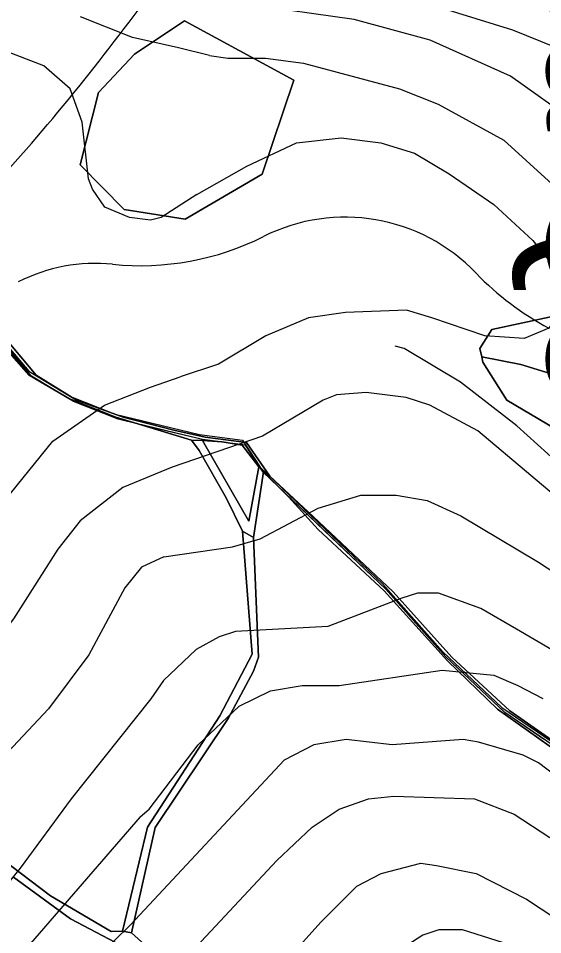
# Model space of a CAD drawing. Extents: x -510989 to -501240, y -1184665 to -1176098.
# Drawn here: x -503361.9 to -503157.8, y -1183685.8 to -1183329.6 of the extents above; entities that cross this region are included whole.
import ezdxf

# ---------------------------------------------------------------- set-up
doc = ezdxf.new("R2010")
doc.units = 0
for name, color, linetype in [('lesni_pozemek', 7, 'Continuous'), ('NAVRH_rozvodnice', 7, 'Continuous'), ('ostatni_plocha_x_ostatni_komunikace', 7, 'Continuous'), ('popis', 7, 'Continuous'), ('STAV_povodi', 7, 'Continuous'), ('STAV_zaplavove_uzemi', 7, 'Continuous'), ('vrstevnice_01', 7, 'Continuous'), ('vrstevnice_02', 7, 'Continuous'), ('vrstevnice_03', 7, 'Continuous')]:
    doc.layers.add(name, color=color, linetype=linetype)

msp = doc.modelspace()

# ---------------------------------------------------------------- linework, layer by layer
at = {"layer": 'lesni_pozemek'}
for points in [[(-503140.53, -1183619.82), (-503170.57, -1183598.81), (-503193.18, -1183577.99), (-503216.06, -1183552.56), (-503247.13, -1183523.2), (-503264.07, -1183507.51), (-503273.04, -1183494.48), (-503289.24, -1183492.42), (-503301.32, -1183489.74), (-503321.13, -1183484.66), (-503339.28, -1183477.98), (-503354.91, -1183468.32), (-503378.34, -1183440.59), (-503397.85, -1183427.61), (-503412.8, -1183425.95), (-503437.72, -1183426.32), (-503465.99, -1183430.53), (-503471.9, -1183425.67), (-503477.27, -1183421.57), (-503487.5, -1183414.74), (-503452.55, -1183379.89), (-503425.94, -1183347.76), (-503400.36, -1183334.83), (-503380.54, -1183322.22)], [(-503381.89, -1183440.99), (-503357.64, -1183468.27), (-503341.94, -1183477.53), (-503323.9, -1183484.61), (-503294.46, -1183493.63), (-503291.55, -1183497.54), (-503280.99, -1183516.06), (-503274.62, -1183528.94), (-503270.9, -1183576.74), (-503283.51, -1183600.69), (-503311.68, -1183644.07), (-503321.34, -1183684.49), (-503325.8, -1183684.57), (-503349.37, -1183670.74), (-503364.93, -1183658.96)], [(-503309.88, -1183692.22), (-503317.81, -1183685.15), (-503308.6, -1183644.13), (-503280.2, -1183601.83), (-503270.33, -1183583.43), (-503268.39, -1183577.88), (-503270.32, -1183531.44), (-503266.48, -1183505.85), (-503256.77, -1183515.67), (-503245.18, -1183528.25), (-503219.52, -1183552.2), (-503194.85, -1183579.31), (-503175.46, -1183598.15), (-503151.32, -1183615.21)], [(-503363.8, -1183663.51), (-503341.55, -1183679.66), (-503321.59, -1183690.13)]]:
    msp.add_lwpolyline(points, dxfattribs=at)
for points in [[(-503316.71, -1183343.5), (-503330.72, -1183358.38), (-503337.8, -1183386.47), (-503320.75, -1183403.86), (-503296.93, -1183407.71), (-503266.95, -1183390.12), (-503254.66, -1183353.63), (-503297.28, -1183330.58)], [(-503316.71, -1183343.5), (-503297.28, -1183330.58), (-503254.66, -1183353.63), (-503266.95, -1183390.12), (-503296.93, -1183407.71), (-503320.75, -1183403.86), (-503337.8, -1183386.47), (-503330.72, -1183358.38)], [(-503177.61, -1183450.53), (-503182.26, -1183457.92), (-503181.48, -1183461.17), (-503181.11, -1183463.3), (-503171.77, -1183478.02), (-503128.52, -1183503.62), (-503105.99, -1183506.54), (-503086.18, -1183502.49), (-503076.73, -1183498.05), (-503078.62, -1183486.18), (-503099.38, -1183462.95), (-503153.47, -1183445.31)], [(-503177.61, -1183450.53), (-503153.47, -1183445.31), (-503099.38, -1183462.95), (-503078.62, -1183486.18), (-503076.73, -1183498.05), (-503128.34, -1183475.81), (-503166.3, -1183464.13), (-503181.48, -1183461.17), (-503182.26, -1183457.92)], [(-503181.48, -1183461.17), (-503166.3, -1183464.13), (-503128.34, -1183475.81), (-503076.73, -1183498.05), (-503086.18, -1183502.49), (-503105.99, -1183506.54), (-503128.52, -1183503.62), (-503171.77, -1183478.02), (-503181.11, -1183463.3)], [(-503290.24, -1183493.76), (-503282.57, -1183494.17), (-503274.76, -1183495.58), (-503268.29, -1183503.95), (-503272.21, -1183525.04)]]:
    msp.add_lwpolyline(points, close=True, dxfattribs=at)
at = {"layer": 'NAVRH_rozvodnice'}
for centre, radius, start, end in [((-504021.99, -1182802.14), 879.93, 317.86148, 324.50888), ((-503234.76, -1183477.57), 70.69, 43.7526, 116.6207), ((-503314.48, -1183318.51), 107.23, 264.2628, 296.6207), ((-503331.88, -1183491.63), 66.76, 84.2628, 116.7304), ((-503104.07, -1183352.45), 110.23, 223.7526, 242.2457)]:
    msp.add_arc(centre, radius, start, end, dxfattribs=at)
at = {"layer": 'ostatni_plocha_x_ostatni_komunikace'}
for points in [[(-503151.32, -1183615.21), (-503175.46, -1183598.15), (-503194.85, -1183579.31), (-503219.52, -1183552.2), (-503245.18, -1183528.25), (-503256.77, -1183515.67), (-503266.48, -1183505.85), (-503268.29, -1183503.95), (-503274.76, -1183495.58), (-503282.57, -1183494.17), (-503290.24, -1183493.76), (-503294.46, -1183493.63), (-503323.9, -1183484.61), (-503341.94, -1183477.53), (-503357.64, -1183468.27), (-503381.89, -1183440.99)], [(-503380.79, -1183439.79), (-503357.86, -1183466.77), (-503341.59, -1183476.6), (-503324.23, -1183483.52), (-503291.34, -1183491.43), (-503274.63, -1183493.6), (-503267.75, -1183504.11), (-503220.05, -1183549.53), (-503196.67, -1183575.9), (-503173.68, -1183597.52), (-503143.52, -1183618.11)], [(-503378.34, -1183440.59), (-503354.91, -1183468.32), (-503339.28, -1183477.98), (-503321.13, -1183484.66), (-503301.32, -1183489.74), (-503289.24, -1183492.42), (-503273.04, -1183494.48), (-503264.07, -1183507.51), (-503247.13, -1183523.2), (-503216.06, -1183552.56), (-503193.18, -1183577.99), (-503170.57, -1183598.81), (-503140.53, -1183619.82)], [(-503142.37, -1183620.05), (-503172.53, -1183599.47), (-503195.52, -1183577.85), (-503218.9, -1183551.48), (-503266.61, -1183506.06), (-503273.49, -1183495.55), (-503290.2, -1183493.38), (-503323.09, -1183485.47), (-503340.45, -1183478.55), (-503356.72, -1183468.72), (-503379.66, -1183441.75)], [(-503364.93, -1183658.96), (-503349.37, -1183670.74), (-503325.8, -1183684.57), (-503321.34, -1183684.49), (-503317.81, -1183685.15), (-503309.88, -1183692.22)], [(-503321.59, -1183690.13), (-503341.55, -1183679.66), (-503363.8, -1183663.51)]]:
    msp.add_lwpolyline(points, dxfattribs=at)
for points in [[(-503290.24, -1183493.76), (-503272.21, -1183525.04), (-503268.29, -1183503.95), (-503266.48, -1183505.85), (-503270.32, -1183531.44), (-503274.62, -1183528.94), (-503280.99, -1183516.06), (-503291.55, -1183497.54), (-503294.46, -1183493.63)], [(-503274.62, -1183528.94), (-503270.32, -1183531.44), (-503268.39, -1183577.88), (-503270.33, -1183583.43), (-503280.2, -1183601.83), (-503308.6, -1183644.13), (-503317.81, -1183685.15), (-503321.34, -1183684.49), (-503311.68, -1183644.07), (-503283.51, -1183600.69), (-503270.9, -1183576.74)]]:
    msp.add_lwpolyline(points, close=True, dxfattribs=at)
at = {"layer": 'popis'}
msp.add_lwpolyline([(-503157.45, -1183609.76), (-503172.53, -1183599.47), (-503184.03, -1183588.66), (-503195.52, -1183577.85), (-503207.21, -1183564.67), (-503218.9, -1183551.48), (-503242.76, -1183528.77), (-503266.61, -1183506.06), (-503273.49, -1183495.55), (-503281.85, -1183494.47), (-503290.2, -1183493.38), (-503306.65, -1183489.43), (-503323.09, -1183485.47), (-503340.45, -1183478.55), (-503356.72, -1183468.72), (-503379.66, -1183441.75)], dxfattribs=at)
at = {"layer": 'STAV_povodi'}
for centre, radius, start, end in [((-503234.76, -1183477.57), 70.69, 43.7526, 116.6207), ((-503314.48, -1183318.51), 107.23, 264.2628, 296.6207), ((-503331.88, -1183491.63), 66.76, 84.2628, 116.7304), ((-503104.07, -1183352.45), 110.23, 223.7526, 242.2457)]:
    msp.add_arc(centre, radius, start, end, dxfattribs=at)
at = {"layer": 'STAV_zaplavove_uzemi'}
for points in [[(-502723.47, -1180576.88), (-502750.97, -1180610.73), (-502772.12, -1180647.75), (-502783.76, -1180692.17), (-502790.11, -1180735.54), (-502816.55, -1180769.39), (-502838.76, -1180789.49), (-502880.02, -1180813.82), (-502947.71, -1180825.45), (-502980.5, -1180833.91), (-503008.01, -1180838.14), (-503027.04, -1180827.57), (-503058.78, -1180840.26), (-503097.92, -1180865.65), (-503133.88, -1180877.28), (-503224.85, -1180888.92), (-503331.68, -1180909.01), (-503349.66, -1180914.3), (-503380.34, -1180944.98), (-503395.15, -1180996.81), (-503404.67, -1181054.99), (-503414.18, -1181088.83), (-503405.74, -1181137.71), (-503341.21, -1181192.71), (-503275.63, -1181213.86), (-503238.61, -1181228.67), (-503221.69, -1181245.6), (-503229.09, -1181273.1), (-503244.96, -1181310.12), (-503251.3, -1181333.39), (-503243.9, -1181363.01), (-503246.02, -1181393.68), (-503244.96, -1181433.88), (-503251.3, -1181477.25), (-503261.88, -1181518.5), (-503269.29, -1181530.14), (-503299, -1181579.21), (-503326.93, -1181610.62), (-503351.36, -1181638.55), (-503381.61, -1181666.47), (-503397.91, -1181682.76), (-503420.01, -1181721.16), (-503428.16, -1181736.28), (-503464.23, -1181735.12), (-503497.97, -1181758.39), (-503482.84, -1181800.28), (-503460.74, -1181841), (-503407.53, -1181883.86), (-503369.52, -1181914.83), (-503348.4, -1181945.81), (-503334.32, -1181976.78), (-503286.45, -1182017.61), (-503224.5, -1182073.92), (-503185.08, -1182121.79), (-503159.74, -1182180.92), (-503125.16, -1182269.48), (-503118.18, -1182319.52), (-503118.18, -1182384.67), (-503122.84, -1182470.78), (-503133.31, -1182562.7), (-503147.27, -1182666.25), (-503152.24, -1182800.82), (-503140.98, -1182878.25), (-503110, -1182947.24), (-503050.82, -1183014.1), (-502950.75, -1183132.78), (-502862.33, -1183242.16), (-502789.02, -1183301.5), (-502594.33, -1183372.67), (-502552.52, -1183394.35), (-502521.54, -1183433.06), (-502481.28, -1183546.12), (-502442.56, -1183663.81), (-502399.2, -1183755.19), (-502318.67, -1183838.81), (-502270.66, -1183889.92), (-502173.29, -1183977.22)], [(-502250.32, -1184002.61), (-502355.07, -1183875.41), (-502442.37, -1183790.61), (-502477.29, -1183700.82), (-502532.16, -1183578.61), (-502567.08, -1183448.91), (-502626.05, -1183402.34), (-502705.41, -1183380.59), (-502814.2, -1183349.87), (-502882.03, -1183297.39), (-502931.95, -1183237.24), (-503042.02, -1183107.97), (-503139.64, -1183018.94), (-503222.14, -1182957.59), (-503308.56, -1182839.96), (-503316.24, -1182784.92), (-503330.32, -1182756.77), (-503348.24, -1182719.65), (-503334.16, -1182651.82), (-503323.92, -1182595.5), (-503313.68, -1182526.39), (-503294.1, -1182480.5), (-503251.86, -1182396.03), (-503229.34, -1182314.37), (-503216.1, -1182227.15), (-503242.43, -1182174.5), (-503271.86, -1182129.59), (-503287.34, -1182081.58), (-503343.88, -1182028.1), (-503361.79, -1182008.91), (-503396.35, -1181952.59), (-503442.43, -1181933.39), (-503497.46, -1181888.6), (-503525.62, -1181860.44), (-503528.18, -1181837.4), (-503548.66, -1181767.01), (-503558.9, -1181729.89), (-503576.82, -1181682.53), (-503578.1, -1181621.1), (-503567.86, -1181572.46), (-503552.5, -1181536.63), (-503538.04, -1181458.36), (-503518.33, -1181411.9), (-503509.88, -1181341.51), (-503497.21, -1181207.63), (-503499.77, -1181097.56), (-503498.02, -1181031.35), (-503510.82, -1180970.85), (-503549.22, -1180952.23), (-503571.32, -1180940.6), (-503605.07, -1180937.11), (-503651.61, -1180939.44), (-503671.39, -1180917.33), (-503679.53, -1180892.89), (-503713.27, -1180871.95), (-503727.24, -1180859.15), (-503734.22, -1180833.55), (-503728.4, -1180799.81), (-503741.2, -1180770.72), (-503722.82, -1180725.17), (-503721.54, -1180703.41), (-503731.78, -1180697.01), (-503767.61, -1180699.57), (-503790.65, -1180697.01), (-503817.53, -1180697.01), (-503861.04, -1180686.77), (-503889.2, -1180675.25), (-503900.72, -1180668.85), (-503953.2, -1180679.09), (-503997.99, -1180697.01), (-504063.27, -1180722.61), (-504109.34, -1180749.49), (-504142.62, -1180776.36), (-504177.18, -1180796.84), (-504211.73, -1180817.32), (-504414.98, -1180961.5), (-504472.7, -1180998.11), (-504544.51, -1181068.5), (-504600.82, -1181143.12), (-504621.94, -1181196.62), (-504641.65, -1181267.01), (-504660.25, -1181350.62), (-504634.7, -1181398.32), (-504617.66, -1181447.72), (-504600.62, -1181492.01), (-504587, -1181548.23), (-504592.11, -1181628.29), (-504569.96, -1181682.81), (-504568.26, -1181664.07), (-504554.63, -1181621.48), (-504547.82, -1181597.63)], [(-502765.18, -1180820.83), (-502819.12, -1180854.68), (-502855.09, -1180856.79), (-502878.36, -1180851.5), (-502911.15, -1180848.33), (-502954.52, -1180870.54), (-502984.14, -1180869.48), (-503005.29, -1180861.02), (-503048.66, -1180872.66), (-503074.04, -1180895.93), (-503100.49, -1180910.74), (-503124.82, -1180934.01), (-503148.09, -1180961.51), (-503167.13, -1180991.13), (-503214.18, -1181039.04), (-503223.14, -1181058.24), (-503224.42, -1181086.39), (-503233.38, -1181129.91), (-503224.42, -1181152.95), (-503210.34, -1181174.71), (-503189.86, -1181187.51), (-503177.06, -1181216.94), (-503187.3, -1181265.58), (-503182.09, -1181326.92), (-503202.22, -1181367.18), (-503223.9, -1181396.6), (-503227, -1181422.93), (-503244.04, -1181475.59), (-503248.68, -1181509.66), (-503278.16, -1181558.16), (-503308.83, -1181601.52), (-503351.14, -1181645.95), (-503365.95, -1181659.7), (-503395.57, -1181685.09), (-503411.43, -1181722.11), (-503422.01, -1181739.03), (-503437.88, -1181747.49), (-503460.09, -1181743.26), (-503481.25, -1181748.55), (-503492.88, -1181761.25), (-503472.79, -1181803.56), (-503443.17, -1181840.58), (-503413.55, -1181857.5), (-503278.84, -1181941.97), (-503242.23, -1181977.17), (-503180.29, -1182027.85), (-503125.38, -1182098.25), (-503088.78, -1182167.23), (-503075.54, -1182217), (-503114.26, -1182162.8), (-503152.97, -1182091.56), (-503197.89, -1182048.2), (-503210.28, -1182032.71), (-503231.96, -1182021.87), (-503259.83, -1182017.22), (-503266.03, -1182021.87), (-503224.21, -1182048.2), (-503199.43, -1182076.07), (-503157.62, -1182114.79), (-503135.94, -1182159.7), (-503118.9, -1182207.71), (-503111.16, -1182251.07), (-503108.24, -1182409.43), (-503115.92, -1182478.55), (-503128.72, -1182603.98), (-503131.28, -1182696.13), (-503104.4, -1182780.6), (-503071.45, -1182869.91), (-503052.71, -1182886.94), (-502977.76, -1182944.86), (-502838.07, -1183047.07), (-502664.31, -1183174.84), (-502563.8, -1183270.24), (-502485.44, -1183353.71), (-502446.26, -1183432.07), (-502383.48, -1183571.46), (-502315.46, -1183658.04), (-502253.62, -1183724), (-502158.8, -1183808.51), (-502045.43, -1183923.94), (-501930, -1184016.7), (-501793.89, -1184089.91), (-501746.5, -1184127.32), (-501709.09, -1184197.15)], [(-502226.81, -1183999.33), (-502311.75, -1183908.57), (-502419.96, -1183792.22), (-502451.37, -1183739.86), (-502483.95, -1183647.94), (-502521.19, -1183547.88), (-502550.27, -1183461.78), (-502572.38, -1183429.2), (-502656.85, -1183386.44), (-502768.21, -1183357), (-502834.76, -1183325), (-502889.79, -1183272.53), (-502938.43, -1183213.65), (-503042.23, -1183094.94), (-503121.07, -1183000.61), (-503188.65, -1182909.1), (-503198.5, -1182830.26), (-503192.9, -1182654.04), (-503169.63, -1182457.41), (-503165.02, -1182331.94), (-503174.64, -1182244.43), (-503211.18, -1182165.58), (-503248.68, -1182104.04), (-503298.6, -1182058.14), (-503358.04, -1182010.06), (-503388.64, -1181959.36), (-503422.73, -1181920.9), (-503472.56, -1181875.44), (-503525.05, -1181800.26), (-503528.23, -1181753.72), (-503520.82, -1181644.77), (-503514.48, -1181592.94), (-503470.14, -1181471.68), (-503458.61, -1181430.33), (-503465.34, -1181377.45), (-503493.67, -1181297.01), (-503493.67, -1181272.57), (-503489.02, -1181233.01), (-503455.28, -1181146.91), (-503458.77, -1181102.69), (-503461.1, -1181050.33), (-503461.1, -1181016.59), (-503465.75, -1180995.65), (-503478.55, -1180979.36)]]:
    msp.add_spline(points, degree=3, dxfattribs=at)
at = {"layer": 'vrstevnice_01'}
for points in [[(-503283.83, -1183303.99), (-503274.31, -1183309), (-503244, -1183318), (-503205.19, -1183323), (-503169.59, -1183334), (-503142.31, -1183345)], [(-503287.48, -1183344), (-503299.59, -1183341), (-503317.41, -1183337), (-503337.69, -1183329)], [(-503287.48, -1183344), (-503280.31, -1183345), (-503265.69, -1183345), (-503250.91, -1183347), (-503213.59, -1183357), (-503198.5, -1183363), (-503173, -1183377), (-503154.19, -1183394)], [(-503121.19, -1183542), (-503183, -1183490), (-503201.69, -1183480), (-503211, -1183477), (-503226.5, -1183475), (-503238.09, -1183476), (-503243.31, -1183478), (-503266.81, -1183492), (-503302.07, -1183504.02)], [(-503302.07, -1183504.02), (-503321.19, -1183512), (-503337.81, -1183525), (-503346.5, -1183536), (-503363.81, -1183563), (-503371.69, -1183573), (-503411, -1183612), (-503425.59, -1183632), (-503438.19, -1183647), (-503444.31, -1183652), (-503458.81, -1183658), (-503478.5, -1183662), (-503509.69, -1183661), (-503533.59, -1183658), (-503556.09, -1183649), (-503573.91, -1183641), (-503596.19, -1183626), (-503625.69, -1183598), (-503644.81, -1183576)], [(-503138.91, -1183584), (-503168, -1183567), (-503181.91, -1183559), (-503198.31, -1183553), (-503206.5, -1183553), (-503212.69, -1183555), (-503241.5, -1183566), (-503277.41, -1183568), (-503283.69, -1183570), (-503292.69, -1183575), (-503305.41, -1183587), (-503310.29, -1183594.15)], [(-503310.29, -1183594.15), (-503341.31, -1183633), (-503361.19, -1183660), (-503377.5, -1183680), (-503392.59, -1183695)], [(-503088.5, -1183673), (-503159.5, -1183619), (-503165.41, -1183616), (-503182.81, -1183611), (-503188.81, -1183610), (-503216.41, -1183612), (-503234.31, -1183610), (-503246.91, -1183612), (-503258.41, -1183618), (-503318.3, -1183681.98)], [(-503325.32, -1183759.01), (-503301.31, -1183739), (-503269.31, -1183709), (-503244.19, -1183681), (-503230.09, -1183667), (-503220.69, -1183662), (-503205.19, -1183658), (-503199.09, -1183659), (-503183.69, -1183662), (-503164.09, -1183672), (-503147.41, -1183683)], [(-503318.3, -1183681.98), (-503390.91, -1183753)]]:
    msp.add_lwpolyline(points, dxfattribs=at)
at = {"layer": 'vrstevnice_02'}
for points in [[(-503147.91, -1183368), (-503170.41, -1183352), (-503201.59, -1183338), (-503231.19, -1183330), (-503273.59, -1183324), (-503285.29, -1183320.01)], [(-503292.4, -1183398), (-503306.31, -1183407), (-503310.41, -1183408), (-503318.69, -1183407), (-503328.19, -1183403), (-503333, -1183396), (-503334.59, -1183392), (-503337, -1183370), (-503341.69, -1183357), (-503352, -1183348), (-503367.81, -1183342), (-503406.59, -1183335), (-503439.31, -1183326)], [(-503292.4, -1183398), (-503273, -1183387), (-503253.59, -1183378), (-503236.19, -1183376), (-503220.81, -1183378), (-503207.69, -1183382), (-503194.19, -1183390), (-503176.81, -1183402), (-503161.69, -1183416), (-503151.19, -1183429), (-503150.59, -1183439), (-503152.09, -1183445), (-503155.41, -1183450), (-503165.09, -1183454), (-503180.31, -1183453), (-503201, -1183446), (-503210.81, -1183443), (-503234.5, -1183444), (-503248.91, -1183446), (-503265.59, -1183453), (-503284, -1183464), (-503298.88, -1183468.99)], [(-503631, -1183540), (-503607.31, -1183566), (-503583.31, -1183588), (-503554.31, -1183606), (-503533.09, -1183614), (-503519.19, -1183617), (-503498.09, -1183619), (-503479.69, -1183618), (-503462.09, -1183613), (-503453.19, -1183609), (-503439.69, -1183598), (-503424.91, -1183581), (-503408.09, -1183571), (-503399, -1183563), (-503388.31, -1183550), (-503367.19, -1183517), (-503348.5, -1183494), (-503328.41, -1183480), (-503310.41, -1183473), (-503298.88, -1183468.99)], [(-503305.26, -1183538.99), (-503278.59, -1183535), (-503267.81, -1183532), (-503245.19, -1183520), (-503228.59, -1183515), (-503214.81, -1183515), (-503202.81, -1183517), (-503189.69, -1183523), (-503159.5, -1183541), (-503127.31, -1183562)], [(-503305.26, -1183538.99), (-503314, -1183543), (-503320.5, -1183551), (-503334.41, -1183577), (-503350.19, -1183598), (-503370, -1183619), (-503394.5, -1183653), (-503421.31, -1183677), (-503446.19, -1183689)], [(-503314.47, -1183640.06), (-503311, -1183637), (-503291.91, -1183612), (-503275.91, -1183597), (-503263.81, -1183591), (-503251.41, -1183589), (-503237, -1183589), (-503197, -1183583), (-503176.81, -1183585), (-503167.5, -1183589), (-503157.81, -1183594)], [(-503321.94, -1183721.94), (-503261.31, -1183657), (-503247.59, -1183644), (-503237, -1183637), (-503225.59, -1183633), (-503215.81, -1183632), (-503184.41, -1183633), (-503168.91, -1183639), (-503155, -1183648)], [(-503314.47, -1183640.06), (-503363, -1183696)], [(-503105.31, -1183736), (-503173.09, -1183689), (-503189, -1183684), (-503198.19, -1183684), (-503204.41, -1183686), (-503218.31, -1183695), (-503302.19, -1183776), (-503328.6, -1183795.01)]]:
    msp.add_lwpolyline(points, dxfattribs=at)
at = {"layer": 'vrstevnice_03'}
msp.add_lwpolyline([(-503122.91, -1183526), (-503135.69, -1183517), (-503167.91, -1183488), (-503189.81, -1183471), (-503211.69, -1183458), (-503215.19, -1183457)], dxfattribs=at)

# ---------------------------------------------------------------- texts
at = {"layer": 'STAV_zaplavove_uzemi'}
msp.add_text('Zátopa Q5', height=50, rotation=270, dxfattribs=at).set_placement((-503156.06, -1183165.36))

doc.saveas('drawing.dxf')
